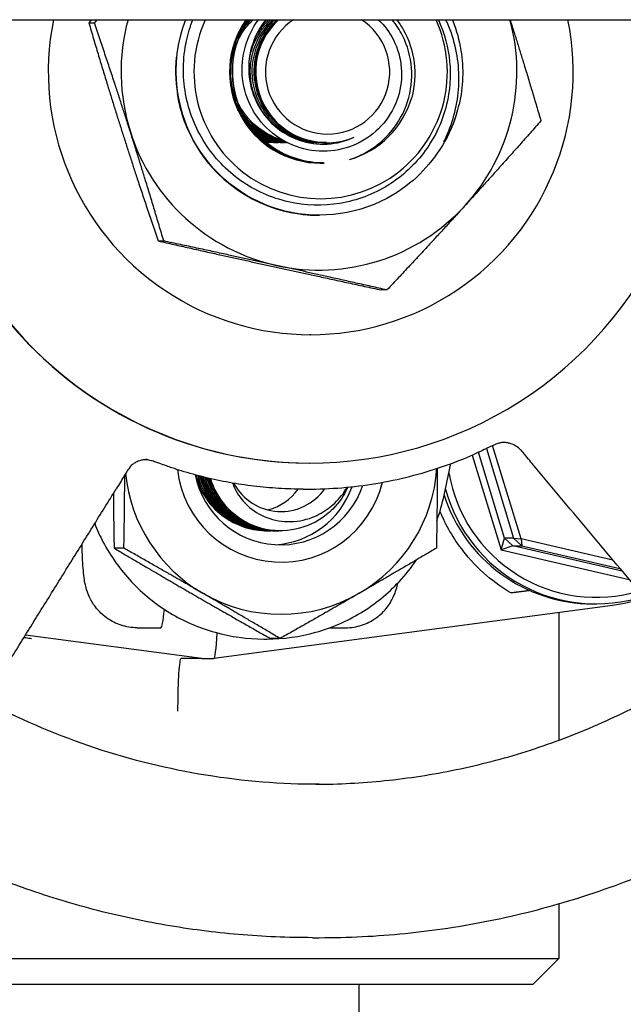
# Model space of a CAD drawing. Header units: inches. Extents: x 5 to 1128, y -85 to 748.
# Tile 493 of 656: x 636.41 to 637.85, y 349.75 to 352.11. Entities that reach past the tile are written whole.
import ezdxf

# ---------------------------------------------------------------- set-up
doc = ezdxf.new("R2010")
doc.units = ezdxf.units.IN
doc.header["$LTSCALE"] = 32
doc.header["$MEASUREMENT"] = 0
doc.layers.add('Visible (ANSI)', color=7, linetype='Continuous', lineweight=30)

msp = doc.modelspace()

# ---------------------------------------------------------------- linework, layer by layer
at = {"layer": 'Visible (ANSI)'}
for p, q in [((622.17963, 352.10867), (662.35513, 352.10867)), ((636.57121, 352.101), (636.58466, 352.101)), ((637.14069, 351.81367), (637.14039, 351.81367)), ((637.12946, 351.76492), (637.13021, 351.76492)), ((637.13415, 351.76492), (637.1349, 351.76492)), ((637.12334, 351.63992), (637.12338, 351.63992)), ((636.73716, 351.57833), (636.75061, 351.57833)), ((637.28532, 351.461), (637.27187, 351.461)), ((637.10276, 351.35375), (637.09977, 351.35375)), ((637.5234, 351.08075), (637.58867, 350.86648)), ((637.6065, 350.86472), (637.53848, 351.08801)), ((637.48943, 351.06514), (637.55852, 350.83834)), ((637.56724, 350.86648), (637.50467, 351.07187)), ((637.09878, 351.04617), (637.09977, 351.04617)), ((637.42225, 350.96916), (637.43814, 351.04468)), ((637.08494, 350.98367), (637.09483, 350.98367)), ((636.99893, 350.88367), (636.99897, 350.88367)), ((637.00289, 350.88367), (637.00293, 350.88367)), ((637.00685, 350.88367), (637.00689, 350.88367)), ((637.01081, 350.88367), (637.01085, 350.88367)), ((637.01477, 350.88367), (637.01481, 350.88367)), ((637.01872, 350.88367), (637.01876, 350.88367)), ((637.02268, 350.88367), (637.02272, 350.88367)), ((637.02664, 350.88367), (637.02668, 350.88367)), ((637.0306, 350.88367), (637.03064, 350.88367)), ((637.55852, 350.83834), (637.56724, 350.86648)), ((637.56724, 350.86648), (637.58698, 350.84801)), ((637.58867, 350.86648), (637.56724, 350.86648)), ((637.58867, 350.86648), (637.6065, 350.86472)), ((637.60842, 350.84801), (637.58867, 350.86648)), ((637.6065, 350.86472), (637.60842, 350.84801)), ((637.82662, 350.8137), (637.6065, 350.86472)), ((636.65528, 350.84216), (636.6318, 350.84216)), ((637.58698, 350.84801), (637.55852, 350.83834)), ((637.84866, 350.78735), (637.58698, 350.84801)), ((637.58698, 350.84801), (637.60842, 350.84801)), ((637.60842, 350.84801), (637.8435, 350.79351)), ((637.55852, 350.83834), (637.86555, 350.76717)), ((637.8254, 350.70478), (636.87032, 350.57743)), ((637.77854, 350.70867), (637.78605, 350.70867)), ((637.69688, 350.68764), (637.69688, 350.38181)), ((636.6872, 350.65149), (636.74333, 350.65149)), ((637.14868, 350.65149), (637.18619, 350.65149)), ((636.84178, 350.57742), (636.41938, 350.63376)), ((636.84178, 350.57742), (636.41938, 350.63376)), ((636.99038, 350.62442), (636.998, 350.62442)), ((637.02952, 350.62566), (637.00605, 350.62566)), ((636.84178, 350.57742), (636.79265, 350.57742)), ((636.84178, 350.57742), (636.87022, 350.57742)), ((637.69688, 349.98984), (637.69688, 349.85867)), ((637.10685, 349.90867), (637.1233, 349.90867)), ((635.74938, 349.85867), (637.69688, 349.85867)), ((637.63438, 349.79617), (637.69688, 349.85867)), ((637.63438, 349.79617), (635.81188, 349.79617)), ((637.21813, 349.79617), (637.21813, 337.60867))]:
    msp.add_line(p, q, dxfattribs=at)
for centre, major_axis, ratio, start_param, end_param in [((637.09977, 351.98367), (0, -0.9375), 0.9979959, 4.5786574, 7.9877132), ((637.09878, 351.98367), (0, -0.9375), 0.9979959, 4.5786574, 6.2831853), ((637.10276, 351.98367), (0, -0.62992), 0.9979959, 4.5126255, 8.0537451), ((637.12253, 351.98367), (0, -0.475), 0.9979959, 4.446095, 5.0203993), ((637.12253, 351.98367), (0, -0.34375), 0.9979959, 4.3402204, 6.2843636), ((637.12253, 351.98367), (0, -0.34375), 0.9979959, 4.3402204, 6.2843636), ((637.12653, 351.98367), (0, -0.30408), 0.9979959, 4.2887596, 8.277611), ((637.12653, 351.98367), (0, -0.21875), 0.9979959, 4.1041434, 6.2898922), ((637.14069, 351.98367), (0, -0.17), 0.9979959, 3.8862884, 6.6841413), ((637.14308, 351.98367), (0, -0.14917), 0.9979959, 3.7188468, 8.8475238), ((637.12253, 351.98367), (0, -0.34375), 0.9979959, 1.9247129, 1.9429649), ((637.12253, 351.98367), (0, -0.34375), 0.9979959, 1.9247129, 1.9429649), ((637.12253, 351.98367), (0, 0.475), 0.9979959, 3.9732017, 4.978683), ((637.13511, 351.98367), (0, -0.21875), 0.9979959, 0.2808441, 1.2855084), ((637.12402, 351.98367), (0, -0.34375), 0.9979959, 1.2716341, 1.3406181), ((637.12253, 351.98367), (0, -0.475), 0.9979959, 5.0203993, 6.0675968), ((637.12253, 351.98367), (0, -0.475), 0.9979959, 6.0675968, 7.1147944), ((637.03164, 351.05867), (0, -0.25014), 0.9979959, 4.8258976, 7.6171006), ((637.03164, 351.05867), (0, 0.375), 0.9979959, 3.6651914, 4.6443888), ((637.03164, 351.05867), (0, -0.375), 0.9979959, 4.8125504, 5.7595865), ((637.03012, 351.05867), (0, -0.2085), 0.9979959, 4.9092162, 7.5312291), ((636.99445, 351.05867), (0.11275, -0.1333), 0.988373, 4.2534579, 5.0501195), ((637.78704, 351.08367), (0, -0.35938), 0.9979959, 4.8823609, 6.5714919), ((637.03161, 351.05867), (0, -0.12866), 0.9979959, 5.2064265, 7.2399826), ((636.96833, 351.05867), (0, -0.12866), 0.9979959, 0.2489719, 0.9491739), ((637.00545, 351.05867), (0, -0.2085), 0.9979959, 0.0593227, 1.2322364), ((637.78605, 351.08367), (0, -0.375), 0.9979959, 4.9820488, 6.591694), ((637.77854, 351.08367), (0, -0.375), 0.9979959, 5.0231867, 6.2831853), ((637.78117, 351.08367), (0.18146, 0.35678), 0.996606, 2.4339154, 2.7063289), ((637.03164, 351.05867), (0, -0.375), 0.9979959, 5.7595865, 6.8067841), ((636.74333, 350.90149), (0, -0.25), 0.0632779, 0, 0.6027509), ((636.87023, 350.76657), (-0.00001, -0.18915), 0.0627256, 0.000003, 0.8304589)]:
    msp.add_ellipse(centre, major_axis=major_axis, ratio=ratio, start_param=start_param, end_param=end_param, dxfattribs=at)
for points, knots in [([(637.1233, 350.27617), (636.94153, 350.27617), (636.7598, 350.30556), (636.41472, 350.42017), (636.25143, 350.50536), (635.95986, 350.72292), (635.83161, 350.85526), (635.62315, 351.15368), (635.54296, 351.31972), (635.43876, 351.66869), (635.41476, 351.85156), (635.42081, 352.05865), (635.42209, 352.08368), (635.42392, 352.10867)], [6.0168795, 6.0168795, 6.0168795, 6.0168795, 6.3369274, 6.3369274, 6.6569658, 6.6569658, 6.9769794, 6.9769794, 7.2969629, 7.2969629, 7.616923, 7.616923, 7.6609424, 7.6609424, 7.6609424, 7.6609424]), ([(637.40965, 352.10593), (637.42364, 352.07474), (637.43237, 352.04144), (637.43867, 351.97312), (637.43613, 351.93857), (637.41841, 351.86543), (637.40112, 351.82799), (637.35306, 351.7616), (637.32268, 351.73335), (637.25261, 351.6899), (637.21355, 351.67521), (637.13173, 351.66155), (637.08975, 351.66282), (637.00836, 351.6814), (636.96976, 351.69863), (636.90107, 351.74706), (636.8717, 351.77786), (636.82621, 351.84921), (636.81062, 351.88912), (636.79547, 351.97292), (636.79617, 352.01603), (636.80877, 352.07517), (636.81386, 352.09219), (636.82028, 352.10867)], [-5.0704915, -5.0704915, -5.0704915, -5.0704915, -4.8092414, -4.8092414, -4.5465572, -4.5465572, -4.2346915, -4.2346915, -3.9208419, -3.9208419, -3.6050086, -3.6050086, -3.2871921, -3.2871921, -2.9673924, -2.9673924, -2.64561, -2.64561, -2.321845, -2.321845, -1.9960977, -1.9960977, -1.8604876, -1.8604876, -1.8604876, -1.8604876]), ([(636.94895, 352.10848), (636.93129, 352.08294), (636.91891, 352.05373), (636.91342, 352.0231), (636.90218, 351.96044), (636.91996, 351.89306), (636.96076, 351.84403), (637.0015, 351.79507), (637.06442, 351.76532), (637.12811, 351.76492), (637.12856, 351.76492), (637.12901, 351.76492), (637.12946, 351.76492)], [-32.0241721, -32.0241721, -32.0241721, -32.0241721, -31.5971744, -31.5971744, -31.5971744, -30.7235725, -30.7235725, -30.7235725, -29.8513057, -29.8513057, -29.8513057, -29.8451302, -29.8451302, -29.8451302, -29.8451302]), ([(637.13256, 351.76526), (637.09872, 351.76493), (637.0648, 351.77218), (637.03435, 351.78697), (636.97675, 351.81495), (636.93267, 351.86936), (636.91722, 351.93145), (636.90226, 351.99159), (636.91442, 352.05782), (636.94943, 352.10867)], [23.5512365, 23.5512365, 23.5512365, 23.5512365, 24.0148367, 24.0148367, 24.0148367, 24.8917109, 24.8917109, 24.8917109, 25.7409868, 25.7409868, 25.7409868, 25.7409868]), ([(637.03462, 351.82032), (637.03157, 351.82118), (637.02855, 351.82213), (637.02556, 351.82318), (636.97568, 351.84055), (636.93498, 351.88238), (636.91897, 351.93265), (636.90279, 351.98341), (636.91221, 352.04155), (636.94344, 352.08441), (636.94982, 352.09317), (636.95708, 352.10124), (636.96504, 352.10855)], [92.9572091, 92.9572091, 92.9572091, 92.9572091, 93.0129992, 93.0129992, 93.0129992, 93.942952, 93.942952, 93.942952, 94.8820549, 94.8820549, 94.8820549, 95.0738801, 95.0738801, 95.0738801, 95.0738801]), ([(636.95354, 352.10851), (636.94246, 352.09262), (636.93346, 352.07527), (636.92703, 352.05695), (636.90579, 351.99648), (636.91291, 351.92655), (636.94598, 351.87146), (636.97881, 351.81678), (637.03656, 351.77773), (637.09955, 351.76767), (637.11099, 351.76584), (637.12256, 351.76497), (637.13413, 351.76503)], [-25.7409868, -25.7409868, -25.7409868, -25.7409868, -25.4743607, -25.4743607, -25.4743607, -24.594092, -24.594092, -24.594092, -23.7205704, -23.7205704, -23.7205704, -23.5619449, -23.5619449, -23.5619449, -23.5619449]), ([(637.13494, 351.76517), (637.09142, 351.76536), (637.04789, 351.77826), (637.01183, 351.80269), (636.9588, 351.83862), (636.92293, 351.8988), (636.91652, 351.96247), (636.91137, 352.01365), (636.92534, 352.06631), (636.95424, 352.10862)], [17.2787596, 17.2787596, 17.2787596, 17.2787596, 17.8752194, 17.8752194, 17.8752194, 18.7524691, 18.7524691, 18.7524691, 19.4578015, 19.4578015, 19.4578015, 19.4578015]), ([(637.26466, 352.10867), (637.27931, 352.09484), (637.2915, 352.07856), (637.31135, 352.03972), (637.31781, 352.01698), (637.32171, 351.96998), (637.31901, 351.94617), (637.3046, 351.9006), (637.29292, 351.87931), (637.26191, 351.84214), (637.2428, 351.82668), (637.1995, 351.80378), (637.17568, 351.79665), (637.12635, 351.79184), (637.10131, 351.79432), (637.0533, 351.80877), (637.03081, 351.8207), (636.99142, 351.85265), (636.97496, 351.87245), (636.95036, 351.91745), (636.94256, 351.94227), (636.9368, 351.99377), (636.93902, 352.01997), (636.95271, 352.06793), (636.96328, 352.08948), (636.97732, 352.10867)], [-3.7202337, -3.7202337, -3.7202337, -3.7202337, -3.5648477, -3.5648477, -3.385163, -3.385163, -3.2033156, -3.2033156, -3.0193061, -3.0193061, -2.8331349, -2.8331349, -2.6448024, -2.6448024, -2.4543091, -2.4543091, -2.2616553, -2.2616553, -2.0668416, -2.0668416, -1.8698684, -1.8698684, -1.6707361, -1.6707361, -1.4882219, -1.4882219, -1.4882219, -1.4882219]), ([(636.99494, 352.10867), (636.98128, 352.09149), (636.9707, 352.07203), (636.95605, 352.02811), (636.95292, 352.00379), (636.9562, 351.95565), (636.96244, 351.9323), (636.98345, 351.88965), (636.99787, 351.8707), (637.03294, 351.83969), (637.05315, 351.82783), (637.09665, 351.81271), (637.11946, 351.80946), (637.16468, 351.81194), (637.18665, 351.81751), (637.20691, 351.82715)], [-1.2375153, -1.2375153, -1.2375153, -1.2375153, -1.0693429, -1.0693429, -0.8839593, -0.8839593, -0.7014387, -0.7014387, -0.5217818, -0.5217818, -0.3449893, -0.3449893, -0.1710619, -0.1710619, 0, 0, 0, 0]), ([(637.1287, 351.81385), (637.08874, 351.81409), (637.04879, 351.82829), (637.01826, 351.85414), (636.9778, 351.8884), (636.95485, 351.94231), (636.95817, 351.99509), (636.96086, 352.03799), (636.98085, 352.07931), (637.01199, 352.1086)], [29.8451302, 29.8451302, 29.8451302, 29.8451302, 30.549629, 30.549629, 30.549629, 31.4831363, 31.4831363, 31.4831363, 32.2420271, 32.2420271, 32.2420271, 32.2420271]), ([(636.95504, 352.0087), (636.95666, 352.02047), (636.95951, 352.03207), (636.96363, 352.04323), (636.97279, 352.06808), (636.98808, 352.09045), (637.00742, 352.10843)], [37.84681774, 37.84681774, 37.84681774, 37.84681774, 38.05705266, 38.05705266, 38.05705266, 38.52521239, 38.52521239, 38.52521239, 38.52521239]), ([(637.13335, 351.814), (637.10772, 351.81399), (637.08209, 351.81954), (637.059, 351.8307), (637.01124, 351.85379), (636.97554, 351.90032), (636.96557, 351.95233), (636.9556, 352.00434), (636.9716, 352.06058), (637.00731, 352.09936), (637.01028, 352.10258), (637.01338, 352.10568), (637.01659, 352.10864)], [23.5619449, 23.5619449, 23.5619449, 23.5619449, 24.013411, 24.013411, 24.013411, 24.9473362, 24.9473362, 24.9473362, 25.8812012, 25.8812012, 25.8812012, 25.9588418, 25.9588418, 25.9588418, 25.9588418]), ([(637.13802, 351.81381), (637.12693, 351.81374), (637.11584, 351.81476), (637.10495, 351.81691), (637.05288, 351.82719), (637.00656, 351.86323), (636.98377, 351.91111), (636.96099, 351.95899), (636.96229, 352.01754), (636.98708, 352.06417), (636.99591, 352.08078), (637.00764, 352.09573), (637.02144, 352.10844)], [17.2787596, 17.2787596, 17.2787596, 17.2787596, 17.4742343, 17.4742343, 17.4742343, 18.4085858, 18.4085858, 18.4085858, 19.3428758, 19.3428758, 19.3428758, 19.6756565, 19.6756565, 19.6756565, 19.6756565]), ([(637.14041, 351.81399), (637.1101, 351.81406), (637.07979, 351.82193), (637.05366, 351.83732), (637.00792, 351.86428), (636.97615, 351.91363), (636.97052, 351.96633), (636.96494, 352.01866), (636.98527, 352.07301), (637.02362, 352.10867)], [10.9955743, 10.9955743, 10.9955743, 10.9955743, 11.5294271, 11.5294271, 11.5294271, 12.4641731, 12.4641731, 12.4641731, 13.3924712, 13.3924712, 13.3924712, 13.3924712]), ([(636.96984, 352.0669), (636.97237, 352.0715), (636.97512, 352.07599), (636.97809, 352.08033), (636.98516, 352.09065), (636.99341, 352.10009), (637.0026, 352.10852)], [44.49395151, 44.49395151, 44.49395151, 44.49395151, 44.58710834, 44.58710834, 44.58710834, 44.80839769, 44.80839769, 44.80839769, 44.80839769]), ([(637.19562, 351.77349), (637.21489, 351.77977), (637.23319, 351.78868), (637.26664, 351.81121), (637.28165, 351.82466), (637.31252, 351.86128), (637.32616, 351.88583), (637.34309, 351.93841), (637.34635, 351.96588), (637.34213, 352.02011), (637.33483, 352.04634), (637.31575, 352.08409), (637.30733, 352.09693), (637.29759, 352.10867)], [-3.1722778, -3.1722778, -3.1722778, -3.1722778, -3.0186699, -3.0186699, -2.8665315, -2.8665315, -2.6554083, -2.6554083, -2.4471425, -2.4471425, -2.2417348, -2.2417348, -2.1246923, -2.1246923, -2.1246923, -2.1246923]), ([(637.30851, 352.10867), (637.31415, 352.10123), (637.3193, 352.09341), (637.33778, 352.06091), (637.34672, 352.03405), (637.35389, 351.97809), (637.35194, 351.94952), (637.3446, 351.92211)], [-0.5023483, -0.5023483, -0.5023483, -0.5023483, -0.43062442, -0.43062442, -0.2163901, -0.2163901, 0, 0, 0, 0]), ([(637.42713, 351.82782), (637.44459, 351.86611), (637.45482, 351.90728), (637.45962, 351.99241), (637.45369, 352.0356), (637.43578, 352.08739), (637.4314, 352.09817), (637.42646, 352.10867)], [-1.59923361, -1.59923361, -1.59923361, -1.59923361, -1.27914254, -1.27914254, -0.94996665, -0.94996665, -0.86105781, -0.86105781, -0.86105781, -0.86105781]), ([(637.44202, 352.10867), (637.44238, 352.10779), (637.44273, 352.10692), (637.45211, 352.08319), (637.45862, 352.05941), (637.46943, 351.99196), (637.46793, 351.94777), (637.45803, 351.90524)], [-0.52692805, -0.52692805, -0.52692805, -0.52692805, -0.51973951, -0.51973951, -0.33275492, -0.33275492, 0, 0, 0, 0]), ([(637.41197, 351.79754), (637.38026, 351.74868), (637.33634, 351.70769), (637.28494, 351.68029), (637.2059, 351.63817), (637.11013, 351.62869), (637.02439, 351.6545), (636.93868, 351.6803), (636.86403, 351.74105), (636.82129, 351.81975), (636.78846, 351.88021), (636.77475, 351.95071), (636.78147, 352.0191)], [5.2851664, 5.2851664, 5.2851664, 5.2851664, 5.7936548, 5.7936548, 5.7936548, 6.5754431, 6.5754431, 6.5754431, 7.3569225, 7.3569225, 7.3569225, 7.9571961, 7.9571961, 7.9571961, 7.9571961]), ([(636.77975, 351.99545), (636.7775, 351.91857), (636.80137, 351.8409), (636.84722, 351.77904), (636.90044, 351.70723), (636.98263, 351.65759), (637.0709, 351.64395), (637.08824, 351.64127), (637.10578, 351.63998), (637.12332, 351.64005)], [-14.1713973, -14.1713973, -14.1713973, -14.1713973, -13.4995536, -13.4995536, -13.4995536, -12.7196121, -12.7196121, -12.7196121, -12.5663706, -12.5663706, -12.5663706, -12.5663706]), ([(637.03848, 351.81837), (637.01956, 351.82268), (637.00137, 351.83013), (636.985, 351.84059), (636.95159, 351.86197), (636.92642, 351.89554), (636.91429, 351.9332)], [99.188728, 99.188728, 99.188728, 99.188728, 99.530696, 99.530696, 99.530696, 100.2290431, 100.2290431, 100.2290431, 100.2290431]), ([(637.04138, 351.81677), (637.00736, 351.82322), (636.9752, 351.83979), (636.95084, 351.86444), (636.94189, 351.8735), (636.93404, 351.88361), (636.92739, 351.89446)], [105.42668117, 105.42668117, 105.42668117, 105.42668117, 106.03682647, 106.03682647, 106.03682647, 106.26125722, 106.26125722, 106.26125722, 106.26125722]), ([(637.45184, 351.88236), (637.44234, 351.85162), (637.4308, 351.8302), (637.4244, 351.81921), (637.42317, 351.81726), (637.42233, 351.81612), (637.42216, 351.81591), (637.422, 351.81574), (637.42196, 351.8157), (637.4219, 351.81567), (637.42189, 351.81566), (637.42186, 351.81565), (637.42185, 351.81565), (637.42184, 351.81565), (637.42183, 351.81566), (637.42182, 351.81567), (637.42182, 351.81567), (637.42181, 351.8157), (637.42181, 351.81571), (637.4218, 351.81579), (637.42182, 351.81588), (637.4222, 351.81725), (637.42435, 351.82173), (637.42713, 351.82782)], [-0.32425255, -0.32425255, -0.32425255, -0.32425255, -0.13434383, -0.13434383, -0.07553483, -0.07553483, -0.06406424, -0.06406424, -0.06072925, -0.06072925, -0.05932586, -0.05932586, -0.05850628, -0.05850628, -0.05780445, -0.05780445, -0.05699234, -0.05699234, -0.05569314, -0.05569314, -0.05100977, -0.05100977, 0, 0, 0, 0]), ([(637.04487, 351.81478), (637.03372, 351.81589), (637.02268, 351.81811), (637.01197, 351.82146), (636.988, 351.82897), (636.96592, 351.84206), (636.94747, 351.85908)], [117.91614208, 117.91614208, 117.91614208, 117.91614208, 118.11372688, 118.11372688, 118.11372688, 118.55598955, 118.55598955, 118.55598955, 118.55598955]), ([(637.04591, 351.81444), (637.02055, 351.81628), (636.99558, 351.82357), (636.9735, 351.8362), (636.96702, 351.8399), (636.96081, 351.84406), (636.9549, 351.84861)], [124.16578349, 124.16578349, 124.16578349, 124.16578349, 124.61359056, 124.61359056, 124.61359056, 124.74509816, 124.74509816, 124.74509816, 124.74509816]), ([(637.04672, 351.81384), (637.03542, 351.81391), (637.02414, 351.8151), (637.01307, 351.81747), (636.99682, 351.82096), (636.98118, 351.82697), (636.96669, 351.83506)], [136.67192198, 136.67192198, 136.67192198, 136.67192198, 136.87117991, 136.87117991, 136.87117991, 137.16377669, 137.16377669, 137.16377669, 137.16377669]), ([(637.0348, 351.81386), (637.02145, 351.81377), (637.0081, 351.81525), (636.99509, 351.81836), (636.98928, 351.81975), (636.98356, 351.82146), (636.97794, 351.82348)], [155.50883635, 155.50883635, 155.50883635, 155.50883635, 155.74421658, 155.74421658, 155.74421658, 155.84940795, 155.84940795, 155.84940795, 155.84940795]), ([(637.02073, 351.81379), (637.01087, 351.81373), (637.00101, 351.81453), (636.99128, 351.81623), (636.989, 351.81663), (636.98673, 351.81708), (636.98447, 351.81758)], [174.35839227, 174.35839227, 174.35839227, 174.35839227, 174.53225659, 174.53225659, 174.53225659, 174.57301344, 174.57301344, 174.57301344, 174.57301344]), ([(637.12397, 351.81369), (637.12042, 351.81368), (637.11687, 351.81378), (637.11333, 351.814), (637.09603, 351.81508), (637.07897, 351.81897), (637.06283, 351.82526)], [36.12831552, 36.12831552, 36.12831552, 36.12831552, 36.19080444, 36.19080444, 36.19080444, 36.49604281, 36.49604281, 36.49604281, 36.49604281]), ([(637.56278, 351.09538), (637.56278, 351.09538), (637.56251, 351.09537), (637.56109, 351.09525), (637.55986, 351.09511), (637.55649, 351.09453), (637.55414, 351.09399), (637.54972, 351.09259), (637.54796, 351.09197), (637.54408, 351.09046), (637.54192, 351.08955), (637.53701, 351.08736), (637.53423, 351.08604), (637.52544, 351.08176), (637.51973, 351.07891), (637.50786, 351.07329), (637.50155, 351.07043), (637.49527, 351.06768)], [0.02570148, 0.02570148, 0.02570148, 0.02570148, 0.04450107, 0.04450107, 0.06770751, 0.06770751, 0.10077089, 0.10077089, 0.1183022, 0.1183022, 0.13697344, 0.13697344, 0.16060257, 0.16060257, 0.21250774, 0.21250774, 0.26483484, 0.26483484, 0.26483484, 0.26483484]), ([(637.56526, 351.09543), (637.56483, 351.09543), (637.56443, 351.09543), (637.56383, 351.09542), (637.56362, 351.09541), (637.56316, 351.0954), (637.56296, 351.09539), (637.56272, 351.09538), (637.56268, 351.09538), (637.56268, 351.09538)], [0, 0, 0, 0, 0.004073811, 0.004073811, 0.007101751, 0.007101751, 0.011636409, 0.011636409, 0.0165086, 0.0165086, 0.0165086, 0.0165086]), ([(637.56704, 351.09537), (637.56704, 351.09537), (637.56704, 351.09537), (637.567, 351.09537), (637.56672, 351.09539), (637.56587, 351.09542), (637.56537, 351.09543), (637.5648, 351.09543)], [0.453657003, 0.453657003, 0.453657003, 0.453657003, 0.454325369, 0.454325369, 0.464074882, 0.464074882, 0.472445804, 0.472445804, 0.472445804, 0.472445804]), ([(637.63609, 351.0414), (637.6323, 351.04592), (637.62833, 351.05071), (637.62002, 351.06104), (637.61579, 351.06653), (637.60878, 351.07451), (637.60619, 351.07724), (637.59951, 351.08336), (637.59524, 351.08646), (637.58691, 351.09083), (637.58289, 351.09238), (637.57604, 351.09419), (637.57326, 351.09472), (637.56909, 351.0952), (637.56773, 351.09532), (637.56592, 351.0954), (637.56546, 351.09542), (637.56501, 351.09543)], [0, 0, 0, 0, 0.04837047, 0.04837047, 0.10140037, 0.10140037, 0.12977001, 0.12977001, 0.17069882, 0.17069882, 0.20357861, 0.20357861, 0.22520632, 0.22520632, 0.23560529, 0.23560529, 0.23905865, 0.23905865, 0.23905865, 0.23905865]), ([(636.71129, 351.05446), (636.71086, 351.05446), (636.71045, 351.05445), (636.70965, 351.05443), (636.7094, 351.05443), (636.70899, 351.05441), (636.70886, 351.0544), (636.70858, 351.05439), (636.70845, 351.05439), (636.70811, 351.05437), (636.70792, 351.05436), (636.70745, 351.05433), (636.70717, 351.05431), (636.70653, 351.05426), (636.70614, 351.05423), (636.70489, 351.05411), (636.70399, 351.05401), (636.70045, 351.05352), (636.69783, 351.05297), (636.69119, 351.05115), (636.6873, 351.04955), (636.68122, 351.04638), (636.67878, 351.04477), (636.67396, 351.04104), (636.67181, 351.03891), (636.66784, 351.03425), (636.66561, 351.03117), (636.66082, 351.02379), (636.65835, 351.01967), (636.65003, 351.00564), (636.64379, 350.99518), (636.63698, 350.98421)], [0, 0, 0, 0, 0.00473662, 0.00473662, 0.01146926, 0.01146926, 0.01520822, 0.01520822, 0.01802118, 0.01802118, 0.0203577, 0.0203577, 0.02285723, 0.02285723, 0.02599976, 0.02599976, 0.03313054, 0.03313054, 0.05458148, 0.05458148, 0.09121865, 0.09121865, 0.12491933, 0.12491933, 0.16994964, 0.16994964, 0.21440248, 0.21440248, 0.25904771, 0.25904771, 0.36844187, 0.36844187, 0.36844187, 0.36844187]), ([(636.79256, 351.02754), (636.7852, 351.0298), (636.77776, 351.03219), (636.76598, 351.03617), (636.76143, 351.03777), (636.75188, 351.04123), (636.74655, 351.04324), (636.73792, 351.04636), (636.73474, 351.04747), (636.72782, 351.04975), (636.724, 351.05089), (636.71851, 351.05233), (636.71653, 351.05279), (636.71323, 351.05347), (636.71189, 351.05369), (636.70889, 351.05413), (636.70766, 351.05422), (636.7067, 351.05427)], [0, 0, 0, 0, 0.05878134, 0.05878134, 0.09886566, 0.09886566, 0.14382223, 0.14382223, 0.16960578, 0.16960578, 0.20065599, 0.20065599, 0.22097491, 0.22097491, 0.2412276, 0.2412276, 0.27665512, 0.27665512, 0.27665512, 0.27665512]), ([(636.7112, 351.05445), (636.7112, 351.05445), (636.71117, 351.05445), (636.71104, 351.05445), (636.71095, 351.05445), (636.71083, 351.05445)], [0.4091138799, 0.4091138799, 0.4091138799, 0.4091138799, 0.4128249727, 0.4128249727, 0.4159605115, 0.4159605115, 0.4159605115, 0.4159605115]), ([(637.09483, 350.98367), (637.1223, 350.98367), (637.14977, 350.98481), (637.20452, 350.98935), (637.2318, 350.99275), (637.286, 351.0018), (637.31291, 351.00744), (637.36617, 351.02094), (637.39252, 351.02879), (637.4445, 351.04664), (637.47011, 351.05664), (637.49527, 351.06768)], [0.26630582, 0.26630582, 0.26630582, 0.26630582, 0.34886203, 0.34886203, 0.43141824, 0.43141824, 0.51397444, 0.51397444, 0.59653065, 0.59653065, 0.67908686, 0.67908686, 0.67908686, 0.67908686]), ([(637.08494, 350.98367), (637.06516, 350.98367), (637.04538, 350.98426), (637.00588, 350.98661), (636.98617, 350.98838), (636.94688, 350.99308), (636.92731, 350.99602), (636.88837, 351.00306), (636.86901, 351.00715), (636.83056, 351.01649), (636.81147, 351.02174), (636.79256, 351.02754)], [6.01687949, 6.01687949, 6.01687949, 6.01687949, 6.07633823, 6.07633823, 6.13579698, 6.13579698, 6.19525573, 6.19525573, 6.25471448, 6.25471448, 6.31417323, 6.31417323, 6.31417323, 6.31417323]), ([(637.95771, 350.65703), (637.93627, 350.68265), (637.91483, 350.70828), (637.87195, 350.75952), (637.85051, 350.78514), (637.80763, 350.83639), (637.78619, 350.86201), (637.74331, 350.91326), (637.72186, 350.93888), (637.67898, 350.99014), (637.65753, 351.01577), (637.63609, 351.0414)], [0.9601047, 0.9601047, 0.9601047, 0.9601047, 1.233998, 1.233998, 1.5078914, 1.5078914, 1.7817848, 1.7817848, 2.0556781, 2.0556781, 2.3295715, 2.3295715, 2.3295715, 2.3295715]), ([(636.82844, 351.01727), (636.82966, 351.01221), (636.83112, 351.0072), (636.83282, 351.00227), (636.8505, 350.95081), (636.89348, 350.90867), (636.94534, 350.89205), (636.96262, 350.88651), (636.98076, 350.88385), (636.9989, 350.88393)], [-59.4514184, -59.4514184, -59.4514184, -59.4514184, -59.3621351, -59.3621351, -59.3621351, -58.4301881, -58.4301881, -58.4301881, -58.1194641, -58.1194641, -58.1194641, -58.1194641]), ([(637.0009, 350.8838), (636.99068, 350.88363), (636.98045, 350.88435), (636.97035, 350.88602), (636.91679, 350.89487), (636.86823, 350.93009), (636.84317, 350.97823), (636.83674, 350.9906), (636.83189, 351.00374), (636.82864, 351.01727)], [51.8250978, 51.8250978, 51.8250978, 51.8250978, 52.0002694, 52.0002694, 52.0002694, 52.9294816, 52.9294816, 52.9294816, 53.1681672, 53.1681672, 53.1681672, 53.1681672]), ([(636.8329, 351.01618), (636.83729, 350.99855), (636.84435, 350.98158), (636.854, 350.96616), (636.88276, 350.9202), (636.93387, 350.88894), (636.9879, 350.88431), (636.99289, 350.88388), (636.99788, 350.88368), (637.00288, 350.88371)], [-53.1616427, -53.1616427, -53.1616427, -53.1616427, -52.85007, -52.85007, -52.85007, -51.9218751, -51.9218751, -51.9218751, -51.8362788, -51.8362788, -51.8362788, -51.8362788]), ([(637.0049, 350.8837), (636.95403, 350.8833), (636.90325, 350.90601), (636.86997, 350.94456), (636.85223, 350.96512), (636.83968, 350.98993), (636.83301, 351.01622)], [45.5419124, 45.5419124, 45.5419124, 45.5419124, 46.4135872, 46.4135872, 46.4135872, 46.8783925, 46.8783925, 46.8783925, 46.8783925]), ([(637.00888, 350.88402), (636.97385, 350.88377), (636.93869, 350.8937), (636.90952, 350.91314), (636.87403, 350.93679), (636.84808, 350.97401), (636.83708, 351.01512)], [39.2587271, 39.2587271, 39.2587271, 39.2587271, 39.85872, 39.85872, 39.85872, 40.5887202, 40.5887202, 40.5887202, 40.5887202]), ([(636.83719, 351.01514), (636.84473, 350.98639), (636.85933, 350.95946), (636.87989, 350.93795), (636.91257, 350.90376), (636.95964, 350.88397), (637.00687, 350.88373)], [-46.8719693, -46.8719693, -46.8719693, -46.8719693, -46.3626746, -46.3626746, -46.3626746, -45.5530935, -45.5530935, -45.5530935, -45.5530935]), ([(637.01279, 350.88399), (636.98998, 350.88368), (636.96713, 350.88767), (636.94593, 350.89611), (636.89587, 350.91603), (636.85614, 350.96026), (636.84167, 351.01212), (636.8415, 351.01273), (636.84133, 351.01334), (636.84117, 351.01396)], [32.9755418, 32.9755418, 32.9755418, 32.9755418, 33.3660708, 33.3660708, 33.3660708, 34.2882882, 34.2882882, 34.2882882, 34.2991508, 34.2991508, 34.2991508, 34.2991508]), ([(636.8413, 351.01405), (636.85186, 350.97546), (636.87552, 350.94036), (636.90803, 350.91689), (636.9377, 350.89547), (636.97428, 350.8841), (637.01084, 350.88391)], [-40.5823989, -40.5823989, -40.5823989, -40.5823989, -39.8963115, -39.8963115, -39.8963115, -39.2699082, -39.2699082, -39.2699082, -39.2699082]), ([(636.84537, 351.01291), (636.85977, 350.96039), (636.90005, 350.91559), (636.9508, 350.89574), (636.97113, 350.88779), (636.99293, 350.88391), (637.01474, 350.88398)], [-34.2929321, -34.2929321, -34.2929321, -34.2929321, -33.3602399, -33.3602399, -33.3602399, -32.9867229, -32.9867229, -32.9867229, -32.9867229]), ([(637.01673, 350.88384), (637.0043, 350.88363), (636.99186, 350.88473), (636.97966, 350.88722), (636.9268, 350.89802), (636.87985, 350.93466), (636.85649, 350.98327), (636.85192, 350.99279), (636.84827, 351.00272), (636.84554, 351.0129)], [26.6923565, 26.6923565, 26.6923565, 26.6923565, 26.9053866, 26.9053866, 26.9053866, 27.8288947, 27.8288947, 27.8288947, 28.0096849, 28.0096849, 28.0096849, 28.0096849]), ([(636.8498, 351.01188), (636.85323, 350.99935), (636.85805, 350.98721), (636.86424, 350.97577), (636.88998, 350.92818), (636.93886, 350.89378), (636.99237, 350.88566), (637.00109, 350.88434), (637.0099, 350.88371), (637.0187, 350.88376)], [-28.0035694, -28.0035694, -28.0035694, -28.0035694, -27.7808346, -27.7808346, -27.7808346, -26.8544608, -26.8544608, -26.8544608, -26.7035376, -26.7035376, -26.7035376, -26.7035376]), ([(637.02072, 350.88368), (637.0192, 350.88366), (637.01768, 350.88367), (637.01616, 350.88369), (636.96212, 350.88449), (636.90911, 350.91186), (636.87715, 350.95543), (636.86471, 350.97239), (636.85557, 350.99166), (636.84995, 351.01191)], [20.4091712, 20.4091712, 20.4091712, 20.4091712, 20.4352376, 20.4352376, 20.4352376, 21.3601617, 21.3601617, 21.3601617, 21.7203233, 21.7203233, 21.7203233, 21.7203233]), ([(636.85417, 351.01091), (636.86059, 350.98842), (636.87135, 350.96717), (636.88606, 350.94896), (636.91884, 350.90836), (636.97056, 350.88383), (637.02269, 350.88368)], [-21.7143114, -21.7143114, -21.7143114, -21.7143114, -21.3135315, -21.3135315, -21.3135315, -20.4203522, -20.4203522, -20.4203522, -20.4203522]), ([(637.02471, 350.8838), (636.98066, 350.88357), (636.93648, 350.90008), (636.90398, 350.92991), (636.88031, 350.95163), (636.86315, 350.98012), (636.8542, 351.01093)], [14.1259859, 14.1259859, 14.1259859, 14.1259859, 14.8811364, 14.8811364, 14.8811364, 15.4310664, 15.4310664, 15.4310664, 15.4310664]), ([(637.02866, 350.88399), (636.99665, 350.88373), (636.96454, 350.89194), (636.93701, 350.9083), (636.89928, 350.9307), (636.87087, 350.96796), (636.85827, 351.00989)], [7.8428006, 7.8428006, 7.8428006, 7.8428006, 8.3909221, 8.3909221, 8.3909221, 9.1419147, 9.1419147, 9.1419147, 9.1419147]), ([(636.85835, 351.00994), (636.86881, 350.97497), (636.88997, 350.94311), (636.91882, 350.92067), (636.94937, 350.89691), (636.98802, 350.8841), (637.02668, 350.88388)], [-15.4251587, -15.4251587, -15.4251587, -15.4251587, -14.7994931, -14.7994931, -14.7994931, -14.1371669, -14.1371669, -14.1371669, -14.1371669]), ([(636.8624, 351.00887), (636.87679, 350.96164), (636.9118, 350.92082), (636.95667, 350.89999), (636.97974, 350.88928), (637.00517, 350.88397), (637.03059, 350.88399)], [-9.1361119, -9.1361119, -9.1361119, -9.1361119, -8.289328, -8.289328, -8.289328, -7.8539816, -7.8539816, -7.8539816, -7.8539816]), ([(637.16247, 350.94356), (637.15329, 350.93298), (637.14287, 350.92349), (637.13138, 350.91545), (637.08688, 350.88427), (637.02749, 350.87548), (636.97586, 350.89243), (636.92426, 350.90938), (636.88164, 350.95165), (636.86425, 351.00307), (636.86361, 351.00498), (636.863, 351.00691), (636.86242, 351.00884)], [0.7186404, 0.7186404, 0.7186404, 0.7186404, 0.9586618, 0.9586618, 0.9586618, 1.888606, 1.888606, 1.888606, 2.8182842, 2.8182842, 2.8182842, 2.8528689, 2.8528689, 2.8528689, 2.8528689]), ([(636.35539, 350.5307), (636.37416, 350.56093), (636.39293, 350.59116), (636.43047, 350.65163), (636.44924, 350.68186), (636.48678, 350.74232), (636.50556, 350.77255), (636.5431, 350.83302), (636.56188, 350.86326), (636.59943, 350.92373), (636.61821, 350.95397), (636.63698, 350.98421)], [0.6711793, 0.6711793, 0.6711793, 0.6711793, 0.9726235, 0.9726235, 1.2740677, 1.2740677, 1.5755119, 1.5755119, 1.8769561, 1.8769561, 2.1784003, 2.1784003, 2.1784003, 2.1784003]), ([(636.91782, 350.9925), (636.92431, 350.97631), (636.93396, 350.96159), (636.95891, 350.93585), (636.97421, 350.92534), (637.00879, 350.91024), (637.02788, 350.90613), (637.06751, 350.90526), (637.08768, 350.90888), (637.12104, 350.92174), (637.13456, 350.92935), (637.1595, 350.94843), (637.1707, 350.9599), (637.18015, 350.97276)], [0, 0, 0, 0, 0.13293721, 0.13293721, 0.27303158, 0.27303158, 0.42028212, 0.42028212, 0.57468721, 0.57468721, 0.69201491, 0.69201491, 0.81309505, 0.81309505, 0.81309505, 0.81309505]), ([(637.1913, 350.98835), (637.1849, 350.97391), (637.1765, 350.96023), (637.16526, 350.94649), (637.16396, 350.94496), (637.16264, 350.94346)], [0.16664853, 0.16664853, 0.16664853, 0.16664853, 0.28664845, 0.28664845, 0.30193201, 0.30193201, 0.30193201, 0.30193201]), ([(636.58525, 350.9009), (636.59105, 350.88616), (636.59765, 350.87174), (636.62337, 350.82278), (636.6465, 350.79035), (636.70059, 350.73285), (636.73155, 350.7078), (636.79905, 350.66691), (636.83558, 350.65108), (636.91154, 350.62984), (636.95096, 350.62442), (636.99038, 350.62442)], [-1.1998475, -1.1998475, -1.1998475, -1.1998475, -1.0904719, -1.0904719, -0.8178539, -0.8178539, -0.5452359, -0.5452359, -0.272618, -0.272618, 0, 0, 0, 0]), ([(636.6872, 350.65149), (636.67378, 350.65149), (636.66046, 350.65377), (636.63609, 350.66158), (636.62544, 350.66726), (636.60588, 350.68045), (636.59834, 350.68791), (636.58408, 350.70415), (636.57961, 350.71179), (636.57118, 350.72741), (636.569, 350.73363), (636.56505, 350.74533), (636.56396, 350.74991), (636.56148, 350.76098), (636.5607, 350.76615), (636.55894, 350.77907), (636.55824, 350.78645), (636.55698, 350.80248), (636.55647, 350.81101), (636.55559, 350.82927), (636.55524, 350.83898), (636.55494, 350.85007), (636.55491, 350.85104), (636.55489, 350.85201)], [6.2831853, 6.2831853, 6.2831853, 6.2831853, 6.3034742, 6.3034742, 6.3258284, 6.3258284, 6.3551425, 6.3551425, 6.3998015, 6.3998015, 6.4687415, 6.4687415, 6.558738, 6.558738, 6.718039, 6.718039, 6.9623851, 6.9623851, 7.2067312, 7.2067312, 7.4510773, 7.4510773, 7.4742993, 7.4742993, 7.4742993, 7.4742993]), ([(637.58236, 350.73474), (637.56325, 350.7459), (637.54318, 350.75991), (637.50329, 350.7941), (637.48361, 350.81478), (637.4667, 350.83641)], [0.49640247, 0.49640247, 0.49640247, 0.49640247, 0.68798762, 0.68798762, 0.89549896, 0.89549896, 0.89549896, 0.89549896]), ([(636.998, 350.62442), (637.03741, 350.62442), (637.07683, 350.62984), (637.15274, 350.6511), (637.18923, 350.66695), (637.25661, 350.7079), (637.28749, 350.733), (637.32971, 350.77815), (637.34373, 350.79567), (637.35631, 350.81418)], [1.57079633, 1.57079633, 1.57079633, 1.57079633, 1.8434143, 1.8434143, 2.11603227, 2.11603227, 2.38865024, 2.38865024, 2.54335464, 2.54335464, 2.54335464, 2.54335464]), ([(637.18619, 350.65149), (637.19961, 350.65149), (637.21293, 350.65377), (637.2373, 350.66158), (637.24795, 350.66726), (637.26752, 350.68045), (637.27505, 350.68791), (637.28931, 350.70415), (637.29378, 350.71179), (637.30222, 350.72741), (637.30439, 350.73363), (637.30834, 350.74533), (637.30943, 350.74991), (637.31069, 350.75553), (637.31101, 350.75705), (637.31129, 350.75848)], [0, 0, 0, 0, 0.02028894, 0.02028894, 0.04264308, 0.04264308, 0.07195717, 0.07195717, 0.11661623, 0.11661623, 0.18555623, 0.18555623, 0.27555267, 0.27555267, 0.31220371, 0.31220371, 0.31220371, 0.31220371]), ([(636.41609, 350.62842), (636.4223, 350.62749), (636.42722, 350.62673), (636.43251, 350.62587), (636.43394, 350.62561), (636.43399, 350.6256), (636.43399, 350.6256), (636.43399, 350.6256)], [-0.51718195, -0.51718195, -0.51718195, -0.51718195, -0.33863548, -0.33863548, -0.2248166, -0.2248166, -0.22278783, -0.22278783, -0.22278783, -0.22278783]), ([(636.78475, 350.45132), (636.78475, 350.45142), (636.78475, 350.45153), (636.78475, 350.46018), (636.78481, 350.46871), (636.78503, 350.48544), (636.78519, 350.49361), (636.78581, 350.51648), (636.7864, 350.53013), (636.78786, 350.55297), (636.78873, 350.56199), (636.79062, 350.57427), (636.79163, 350.57742), (636.79265, 350.57742)], [-0.00080906, -0.00080906, -0.00080906, -0.00080906, 0, 0, 0.06513682, 0.06513682, 0.13017613, 0.13017613, 0.25481643, 0.25481643, 0.37825086, 0.37825086, 0.50129539, 0.50129539, 0.50129539, 0.50129539]), ([(637.11508, 350.27619), (637.17007, 350.27646), (637.22506, 350.27939), (637.33722, 350.29086), (637.39436, 350.29966), (637.50747, 350.32302), (637.56342, 350.33759), (637.67358, 350.37234), (637.72777, 350.39252), (637.83384, 350.43829), (637.88571, 350.46388), (637.93616, 350.49205)], [0.27113387, 0.27113387, 0.27113387, 0.27113387, 0.36797267, 0.36797267, 0.46963953, 0.46963953, 0.57130638, 0.57130638, 0.67297324, 0.67297324, 0.77464009, 0.77464009, 0.77464009, 0.77464009]), ([(637.1233, 349.90867), (637.19198, 349.90867), (637.26066, 349.9121), (637.39735, 349.92577), (637.46535, 349.93601), (637.6, 349.96322), (637.66665, 349.98018), (637.79794, 350.02065), (637.86258, 350.04416), (637.9892, 350.0975), (638.05119, 350.12732), (638.11155, 350.16016)], [0.26630582, 0.26630582, 0.26630582, 0.26630582, 0.36579163, 0.36579163, 0.46527745, 0.46527745, 0.56476326, 0.56476326, 0.66424908, 0.66424908, 0.76373489, 0.76373489, 0.76373489, 0.76373489]), ([(637.10685, 349.90867), (637.04785, 349.90867), (636.98885, 349.9112), (636.87128, 349.92129), (636.81272, 349.92885), (636.69644, 349.94896), (636.63873, 349.96151), (636.52459, 349.99149), (636.46816, 350.00893), (636.37138, 350.04343), (636.33065, 350.05943), (636.29046, 350.0767)], [6.01687949, 6.01687949, 6.01687949, 6.01687949, 6.10234036, 6.10234036, 6.18780124, 6.18780124, 6.27326212, 6.27326212, 6.358723, 6.358723, 6.42206025, 6.42206025, 6.42206025, 6.42206025])]:
    msp.add_open_spline(points, degree=3, knots=knots, dxfattribs=at)
for points, weights in [([(636.57797, 352.10867), (636.5746, 352.10485), (636.57121, 352.101)], [1.00250805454, 1.00129844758, 1]), ([(636.57121, 352.101), (636.61251, 351.96095), (636.65102, 351.83967)], [1, 1.0379548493, 1]), ([(636.58466, 352.101), (636.58827, 352.10485), (636.59185, 352.10867)], [1, 1.00129844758, 1.00250805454]), ([(636.6708, 351.83967), (636.63229, 351.96095), (636.58466, 352.101)], [1, 1.0379548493, 1]), ([(637.58029, 352.10867), (637.6158, 351.99615), (637.65408, 351.86634)], [1.00530855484, 1.03508332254, 1]), ([(637.65408, 351.86634), (637.55844, 351.75773), (637.47286, 351.66367)], [1, 1.0379548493, 1]), ([(636.65102, 351.83967), (636.68953, 351.71838), (636.73716, 351.57833)], [1, 1.0379548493, 1]), ([(636.75061, 351.57833), (636.7093, 351.71838), (636.6708, 351.83967)], [1, 1.0379548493, 1]), ([(637.47286, 351.66367), (637.38729, 351.56961), (637.28532, 351.461)], [1, 1.0379548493, 1]), ([(636.73716, 351.57833), (636.87727, 351.54689), (637.00135, 351.51967)], [1, 1.0379548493, 1]), ([(637.02113, 351.51967), (636.89704, 351.54689), (636.75061, 351.57833)], [1, 1.0379548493, 1]), ([(637.00135, 351.51967), (637.12543, 351.49244), (637.27187, 351.461)], [1, 1.0379548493, 1]), ([(637.28532, 351.461), (637.14521, 351.49244), (637.02113, 351.51967)], [1, 1.0379548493, 1]), ([(637.40586, 351.03346), (637.40564, 350.94457), (637.40377, 350.84216)], [1.00808883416, 1.03335231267, 1]), ([(636.65528, 350.84216), (636.65699, 350.93609), (636.65732, 351.01792)], [1, 1.03050609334, 1.01197382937]), ([(636.63003, 350.97302), (636.63053, 350.91146), (636.6318, 350.84216)], [1.01838600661, 1.02232758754, 1]), ([(636.6318, 350.84216), (636.72996, 350.78415), (636.8168, 350.73391)], [1, 1.0379548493, 1]), ([(636.84452, 350.73391), (636.75768, 350.78415), (636.65528, 350.84216)], [1, 1.0379548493, 1]), ([(637.40377, 350.84216), (637.30561, 350.78415), (637.21877, 350.73391)], [1, 1.0379548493, 1]), ([(636.8168, 350.73391), (636.90365, 350.68367), (637.00605, 350.62566)], [1, 1.0379548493, 1]), ([(637.02952, 350.62566), (636.93136, 350.68367), (636.84452, 350.73391)], [1, 1.0379548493, 1]), ([(637.21877, 350.73391), (637.13192, 350.68367), (637.02952, 350.62566)], [1, 1.0379548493, 1]), ([(637.62767, 350.74049), (637.60499, 350.73761), (637.58236, 350.73474)], [0.999970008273, 0.999969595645, 0.999970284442])]:
    msp.add_rational_spline(points, weights, degree=2, dxfattribs=at)
for points in [[(636.91594, 352.04014), (636.92503, 352.06612), (636.94022, 352.08995), (636.96029, 352.10867)], [(636.92969, 352.07753), (636.93714, 352.08884), (636.9459, 352.09928), (636.95575, 352.10854)], [(636.94064, 352.09784), (636.94398, 352.10152), (636.94748, 352.10505), (636.95112, 352.10843)], [(636.9863, 352.09677), (636.98993, 352.10093), (636.99378, 352.1049), (636.99782, 352.10867)], [(637.40841, 352.10867), (637.40882, 352.10776), (637.40924, 352.10685), (637.40965, 352.10593)], [(636.79156, 351.89326), (636.78816, 351.90576), (636.7855, 351.91843), (636.78359, 351.93122)], [(636.81242, 351.83717), (636.8038, 351.85517), (636.79681, 351.87395), (636.79156, 351.89326)], [(637.45143, 351.88104), (637.44221, 351.85165), (637.42889, 351.82325), (637.41219, 351.79737)], [(637.0434, 351.81542), (637.003, 351.82135), (636.965, 351.84241), (636.93821, 351.87319)], [(636.95972, 351.84338), (636.95958, 351.84328), (636.95943, 351.84318), (636.95928, 351.84308)], [(637.04653, 351.814), (637.01643, 351.81543), (636.98666, 351.82478), (636.96123, 351.84092)], [(636.96665, 351.84511), (636.96588, 351.84455), (636.9651, 351.84401), (636.96432, 351.84347)], [(636.96898, 351.83761), (636.9682, 351.83715), (636.96742, 351.83669), (636.96664, 351.83624)], [(636.96916, 351.84331), (636.96838, 351.84278), (636.9676, 351.84226), (636.96681, 351.84175)], [(636.96911, 351.83239), (636.96907, 351.83237), (636.96904, 351.83235), (636.96901, 351.83234)], [(637.04424, 351.81399), (637.01903, 351.81407), (636.99382, 351.81954), (636.97102, 351.83021)], [(636.97844, 351.83233), (636.97767, 351.83193), (636.97689, 351.83154), (636.97611, 351.83115)], [(637.03954, 351.8137), (637.01742, 351.81378), (636.99537, 351.81834), (636.9749, 351.82674)], [(636.97841, 351.8281), (636.97763, 351.82776), (636.97685, 351.82743), (636.97607, 351.8271)], [(637.03016, 351.814), (637.01339, 351.81403), (636.99662, 351.81646), (636.98055, 351.82123)], [(637.02547, 351.81373), (637.01109, 351.8138), (636.99672, 351.81574), (636.9828, 351.8194)], [(637.01607, 351.81401), (637.00596, 351.814), (636.99585, 351.81486), (636.9859, 351.81659)], [(637.07722, 351.82626), (637.07712, 351.82622), (637.07702, 351.82619), (637.07693, 351.82615)], [(637.08202, 351.82427), (637.08192, 351.82424), (637.08183, 351.8242), (637.08174, 351.82417)], [(637.11925, 351.81393), (637.10748, 351.81387), (637.09571, 351.815), (637.08418, 351.81736)], [(637.08666, 351.82258), (637.08657, 351.82255), (637.08648, 351.82252), (637.08639, 351.82249)], [(637.09129, 351.82133), (637.0912, 351.8213), (637.09111, 351.82128), (637.09103, 351.82125)], [(637.11461, 351.81397), (637.10734, 351.814), (637.10006, 351.81447), (637.09284, 351.81539)], [(637.09604, 351.8199), (637.09596, 351.81988), (637.09587, 351.81986), (637.09579, 351.81984)], [(637.10992, 351.81375), (637.10557, 351.81377), (637.10123, 351.81397), (637.0969, 351.81432)], [(637.10519, 351.81372), (637.10302, 351.81371), (637.10085, 351.81374), (637.09868, 351.81382)], [(637.10049, 351.81395), (637.10008, 351.81395), (637.09968, 351.81395), (637.09927, 351.81395)], [(637.1007, 351.81854), (637.10063, 351.81852), (637.10055, 351.8185), (637.10047, 351.81848)], [(637.10542, 351.81763), (637.10534, 351.81762), (637.10526, 351.8176), (637.10519, 351.81759)], [(637.11008, 351.81653), (637.11001, 351.81652), (637.10994, 351.8165), (637.10986, 351.81649)], [(637.11478, 351.81595), (637.11471, 351.81594), (637.11464, 351.81593), (637.11457, 351.81592)], [(637.11946, 351.81504), (637.1194, 351.81503), (637.11933, 351.81502), (637.11927, 351.81502)], [(637.12414, 351.8148), (637.12408, 351.81479), (637.12402, 351.81479), (637.12396, 351.81478)], [(637.12884, 351.81408), (637.12878, 351.81408), (637.12872, 351.81408), (637.12866, 351.81407)], [(637.13349, 351.81414), (637.13344, 351.81414), (637.13338, 351.81414), (637.13333, 351.81413)], [(637.13822, 351.81376), (637.13817, 351.81376), (637.13812, 351.81376), (637.13807, 351.81376)], [(636.91556, 350.99818), (636.91637, 350.9961), (636.91714, 350.99421), (636.91782, 350.9925)], [(637.18015, 350.97276), (637.18292, 350.97655), (637.18625, 350.98172), (637.18958, 350.98819)], [(637.40484, 350.90856), (637.4121, 350.9283), (637.41792, 350.94857), (637.42225, 350.96916)], [(637.90216, 350.72341), (637.87733, 350.71453), (637.85155, 350.70826), (637.8254, 350.70478)]]:
    msp.add_open_spline(points, degree=3, dxfattribs=at)

doc.saveas('drawing.dxf')
